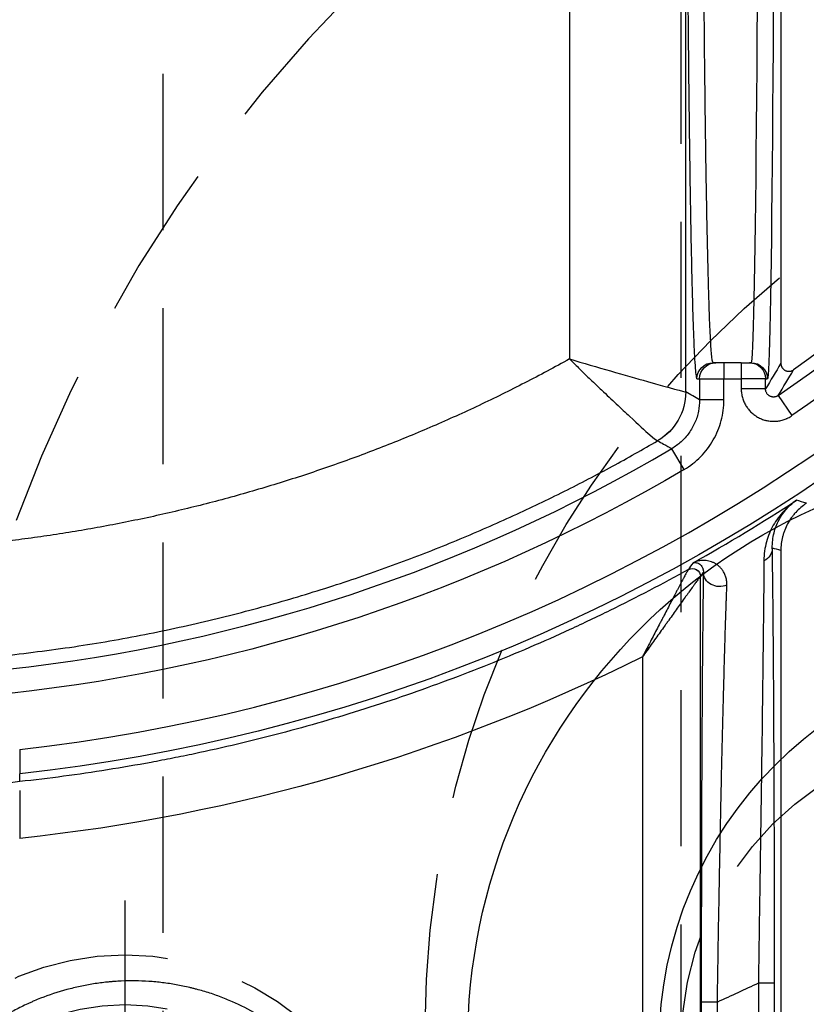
# Model space of a CAD drawing. Extents: x 2651 to 7771, y -1163 to 1075.
# Tile 340 of 490: x 5151 to 5164, y 288 to 304. Entities that reach past the tile are written whole.
import ezdxf

# ---------------------------------------------------------------- set-up
doc = ezdxf.new("R2010")
doc.units = 0
doc.header["$LTSCALE"] = 10
doc.linetypes.add('CENTER', pattern=[2, 1.25, -0.25, 0.25, -0.25])
doc.linetypes.add('HIDDEN', pattern=[0.375, 0.25, -0.125])
doc.layers.get('0').update_dxf_attribs({"linetype": 'CONTINUOUS'})
doc.layers.get('Defpoints').update_dxf_attribs({"linetype": 'CONTINUOUS'})
for name, color, linetype in [('1', 7, 'CONTINUOUS'), ('15', 7, 'CONTINUOUS'), ('97', 7, 'CONTINUOUS'), ('CEN', 1, 'CENTER'), ('COOL', 150, 'HIDDEN'), ('DIM', 3, 'CONTINUOUS'), ('HIDDEN', 6, 'HIDDEN'), ('LAYER_094', 7, 'CONTINUOUS'), ('PART', 7, 'CONTINUOUS')]:
    doc.layers.add(name, color=color, linetype=linetype)
doc.styles.get("Standard").update_dxf_attribs({"font": 'romans.shx'})
doc.dimstyles.new('MM& INCH5', dxfattribs={"dimtxt": 5, "dimasz": 2.5, "dimexe": 1, "dimexo": 0.5, "dimtad": 0, "dimrnd": 1.38778e-17, "dimzin": 9, "dimdsep": 46, "dimtxsty": 'Standard', "dimblk": 'CLOSED', "dimcen": 0, "dimclrd": 3, "dimclre": 3, "dimclrt": 3, "dimazin": 2, "dimtfac": 0.75, "dimtofl": 0, "dimtmove": 0, "dimatfit": 3, "dimfxl": 0, "dimtolj": 1, "dimarcsym": 0})

# ---------------------------------------------------------------- blocks, each defined once
blk = doc.blocks.new('DFSF')
at = {"layer": '1', "color": 7, "linetype": 'Continuous'}
for p, q in [((1247.177, 511.076), (1247.177, 526.911)), ((1247.177, 464.844), (1247.177, 508.076)), ((1247.652, 508.067), (1247.681, 508.067)), ((1247.811, 508.067), (1247.681, 508.067)), ((1247.811, 508.067), (1248.088, 508.067)), ((1248.088, 508.067), (1248.218, 508.067)), ((1248.218, 508.067), (1248.261, 508.067))]:
    blk.add_line(p, q, dxfattribs=at)
at = {"layer": '1', "color": 252, "linetype": 'Continuous'}
for p, q in [((1248.464, 526.496), (1248.464, 511.492)), ((1249.394, 512.778), (1249.394, 525.21)), ((1247.278, 519.986), (1247.278, 518.002)), ((1247.537, 518.002), (1247.537, 519.986)), ((1248.193, 519.684), (1248.193, 518.304)), ((1248.452, 518.304), (1248.452, 519.684)), ((1248.452, 518.304), (1248.193, 518.304)), ((1247.278, 518.002), (1247.537, 518.002)), ((1248.726, 509.778), (1248.923, 509.444)), ((1247.219, 508.594), (1246.998, 508.914)), ((1248.088, 508.663), (1248.088, 508.326)), ((1248.088, 508.663), (1248.477, 508.663)), ((1248.477, 508.326), (1248.477, 508.663)), ((1247.422, 508.488), (1247.422, 508.326)), ((1247.422, 508.488), (1247.811, 508.488)), ((1247.811, 508.326), (1247.811, 508.488)), ((1248.7, 508.535), (1248.7, 464.141)), ((1247.422, 508.326), (1247.393, 508.326)), ((1247.422, 508.326), (1247.811, 508.326)), ((1248.088, 508.326), (1247.811, 508.326)), ((1247.811, 508.067), (1247.811, 508.326)), ((1248.477, 508.326), (1248.088, 508.326)), ((1248.088, 508.067), (1248.088, 508.326)), ((1248.52, 508.326), (1248.477, 508.326)), ((1250.561, 464.655), (1250.561, 508.008))]:
    blk.add_line(p, q, dxfattribs=at)
at = {"layer": '1', "color": 252, "linetype": 'Continuous', "extrusion": (0, 0, -1)}
for radius, start, end in [(34.835, 64.6709, 65.8584), (28.303, 21.8464, 83.7691), (27.004, 59.4794, 83.8121), (27.205, 13.7396, 55.4175)]:
    blk.add_arc((-1262.44, 486.516), radius, start, end, dxfattribs=at)
at = {"layer": '1', "color": 252, "linetype": 'Continuous'}
for radius, start, end in [(27.914, 96.318, 158.1536), (26.615, 96.1879, 120.5206), (28.371, 119.2289, 123.1511), (26.817, 124.5825, 166.2604)]:
    blk.add_arc((1262.44, 486.516), radius, start, end, dxfattribs=at)
at = {"layer": '1', "color": 110, "linetype": 'Continuous', "extrusion": (0, 0, -1)}
blk.add_arc((-1262.44, 486.516), 27.004, 59.4794, 83.8121, dxfattribs=at)
at = {"layer": '1', "color": 7, "linetype": 'Continuous', "extrusion": (0, 0, -1)}
blk.add_arc((-1262.44, 486.516), 26.62, 13.3184, 54.4749, dxfattribs=at)
at = {"layer": '1', "color": 252, "linetype": 'Continuous', "extrusion": (0, 0, -1)}
for centre, major_axis, ratio, start_param, end_param in [((1262.458, 486.516), (29.332, 0), 1, 4.250797, 4.606841), ((1248.158, 511.423), (0.259, -0.004), 0.884561, 4.227492, 6.264475), ((1354.206, 485.58), (113.923, -1.337), 0.592064, 3.514878, 3.515984), ((1248.593, 511.492), (0.107, -0.073), 0.99988, 0.466989, 2.543887), ((1248.594, 511.493), (-0.076, 0.105), 0.998393, 3.265095, 5.341099), ((1247.572, 511.035), (-0.259, -0.004), 0.892244, 0.019327, 1.091117), ((1226.744, 486.51), (45.754, 0.004), 0.600049, 5.175368, 5.178699), ((1249.607, 508.535), (-0.452, -0.786), 0.999886, 1.049295, 2.092298), ((1249.607, 508.535), (0, 0.907), 0.99966, 4.712389, 5.75535), ((1348.798, 486.516), (107.787, 0), 0.600012, 3.481465, 3.488228), ((1247.393, 495.113), (0, 13.213), 0.008727, 4.712389, 6.283185), ((1247.652, 508.326), (0, 0.259), 0.999962, 3.141593, 4.712389), ((1247.681, 508.326), (0, 0.259), 0.999962, 3.141593, 4.712389), ((1248.218, 508.326), (0, -0.259), 0.999914, 4.712389, 6.283185), ((1248.261, 508.326), (0, -0.259), 0.999914, 4.712389, 6.283185)]:
    blk.add_ellipse(centre, major_axis=major_axis, ratio=ratio, start_param=start_param, end_param=end_param, dxfattribs=at)
at = {"layer": '1', "color": 7, "linetype": 'Continuous', "extrusion": (0, 0, -1)}
blk.add_ellipse((1247.652, 495.113), major_axis=(0, 12.954), ratio=0.008901, start_param=4.712389, end_param=6.283185, dxfattribs=at)
at = {"layer": '1', "color": 252, "linetype": 'Continuous'}
for points, knots in [([(1253.832, 523.437), (1253.805, 523.367), (1253.755, 523.228), (1253.712, 523.086), (1253.655, 522.873), (1253.625, 522.729), (1253.591, 522.511), (1253.573, 522.365), (1253.562, 522.217), (1253.558, 522.124), (1253.558, 522.105), (1253.557, 522.068), (1253.555, 522.012), (1253.555, 521.883), (1253.56, 521.772), (1253.575, 521.552), (1253.593, 521.406), (1253.632, 521.189), (1253.663, 521.044), (1253.701, 520.901), (1253.727, 520.812), (1253.733, 520.794), (1253.744, 520.759), (1253.761, 520.706), (1253.803, 520.583), (1253.87, 520.411), (1253.962, 520.21), (1254.064, 520.015), (1254.177, 519.825), (1254.26, 519.702), (1254.314, 519.627), (1254.325, 519.612), (1254.347, 519.582), (1254.358, 519.567), (1254.392, 519.522), (1254.461, 519.435), (1254.58, 519.294), (1254.732, 519.134), (1254.946, 518.932), (1255.119, 518.794), (1255.255, 518.697), (1255.27, 518.686), (1255.301, 518.665), (1255.316, 518.655), (1255.362, 518.624), (1255.456, 518.563), (1255.551, 518.506), (1255.744, 518.399), (1255.877, 518.335), (1256.08, 518.249), (1256.217, 518.196), (1256.358, 518.15), (1256.464, 518.119), (1256.5, 518.109), (1256.554, 518.095), (1256.572, 518.09), (1256.608, 518.081), (1256.699, 518.059), (1256.861, 518.025), (1257.08, 517.993), (1257.299, 517.972), (1257.52, 517.964), (1257.667, 517.966), (1257.778, 517.971), (1257.816, 517.973), (1257.871, 517.977), (1257.89, 517.979), (1257.927, 517.982), (1258.019, 517.991), (1258.185, 518.012), (1258.402, 518.052), (1258.544, 518.087), (1258.757, 518.145), (1258.897, 518.191), (1259.069, 518.259), (1259.103, 518.273), (1259.155, 518.295), (1259.172, 518.302), (1259.206, 518.318), (1259.291, 518.356), (1259.44, 518.43), (1259.632, 518.538), (1259.756, 518.618), (1259.878, 518.7), (1259.997, 518.786), (1260.112, 518.879), (1260.196, 518.951), (1260.238, 518.988), (1260.279, 519.026), (1260.306, 519.051), (1260.32, 519.064), (1260.387, 519.128), (1260.543, 519.286), (1260.685, 519.455), (1260.817, 519.632), (1260.902, 519.752), (1260.98, 519.877), (1261.036, 519.973), (1261.064, 520.021), (1261.09, 520.07), (1261.108, 520.103), (1261.117, 520.119), (1261.159, 520.202), (1261.191, 520.269), (1261.252, 520.404), (1261.308, 520.54), (1261.381, 520.748), (1261.443, 520.96), (1261.476, 521.104), (1261.506, 521.248), (1261.519, 521.321), (1261.532, 521.414), (1261.535, 521.432), (1261.539, 521.469), (1261.546, 521.524), (1261.56, 521.654), (1261.571, 521.839), (1261.572, 521.988), (1261.57, 522.063)], [0, 0, 0, 0, 0.015625, 0.03125, 0.03125, 0.0625, 0.0625, 0.078125, 0.09375, 0.09375, 0.097656, 0.097656, 0.101563, 0.109375, 0.125, 0.125, 0.15625, 0.15625, 0.171875, 0.1875, 0.1875, 0.191406, 0.191406, 0.195313, 0.203125, 0.21875, 0.234375, 0.25, 0.265625, 0.28125, 0.28125, 0.285156, 0.285156, 0.289063, 0.289063, 0.296875, 0.3125, 0.328125, 0.34375, 0.375, 0.375, 0.378906, 0.378906, 0.382813, 0.382813, 0.390625, 0.40625, 0.40625, 0.4375, 0.4375, 0.453125, 0.46875, 0.46875, 0.476563, 0.476563, 0.480469, 0.480469, 0.484375, 0.5, 0.515625, 0.53125, 0.546875, 0.5625, 0.5625, 0.570313, 0.570313, 0.574219, 0.574219, 0.578125, 0.59375, 0.609375, 0.625, 0.625, 0.65625, 0.65625, 0.664062, 0.664062, 0.667969, 0.667969, 0.671875, 0.6875, 0.703125, 0.71875, 0.71875, 0.734375, 0.75, 0.75, 0.757812, 0.761719, 0.761719, 0.765625, 0.765625, 0.78125, 0.8125, 0.8125, 0.828125, 0.84375, 0.84375, 0.851562, 0.855469, 0.855469, 0.859375, 0.859375, 0.875, 0.875, 0.890625, 0.90625, 0.921875, 0.9375, 0.9375, 0.953125, 0.953125, 0.957031, 0.957031, 0.960938, 0.96875, 0.984375, 1, 1, 1, 1]), ([(1248.417, 511.423), (1248.418, 511.464), (1248.419, 511.527), (1248.42, 511.595), (1248.42, 511.629), (1248.42, 511.64), (1248.421, 511.663), (1248.422, 511.768), (1248.424, 511.879), (1248.426, 512.087), (1248.428, 512.305), (1248.432, 512.659), (1248.434, 512.914), (1248.435, 513.079), (1248.435, 513.129), (1248.436, 513.18), (1248.436, 513.214), (1248.436, 513.231), (1248.437, 513.316), (1248.437, 513.385), (1248.439, 513.593), (1248.439, 513.736), (1248.441, 514.025), (1248.443, 514.321), (1248.445, 514.78), (1248.446, 515.097), (1248.447, 515.339), (1248.447, 515.441), (1248.447, 515.543), (1248.448, 515.585), (1248.448, 515.605), (1248.448, 515.667), (1248.448, 515.874), (1248.449, 516.249), (1248.45, 516.754), (1248.451, 517.265), (1248.451, 517.781), (1248.452, 518.129), (1248.452, 518.304)], [0, 0, 0, 0, 0.03125, 0.046875, 0.046875, 0.054688, 0.054688, 0.0625, 0.125, 0.125, 0.1875, 0.25, 0.3125, 0.3125, 0.328125, 0.335938, 0.335938, 0.34375, 0.34375, 0.375, 0.375, 0.4375, 0.4375, 0.5, 0.5625, 0.625, 0.625, 0.65625, 0.664062, 0.664062, 0.671875, 0.671875, 0.6875, 0.75, 0.8125, 0.875, 0.9375, 1, 1, 1, 1]), ([(1247.278, 518.002), (1247.278, 517.825), (1247.278, 517.471), (1247.278, 517.118), (1247.278, 516.92), (1247.278, 516.898), (1247.278, 516.854), (1247.278, 516.788), (1247.279, 516.635), (1247.279, 516.505), (1247.279, 516.246), (1247.28, 515.903), (1247.281, 515.399), (1247.282, 515.069), (1247.283, 514.742), (1247.284, 514.58), (1247.285, 514.4), (1247.285, 514.381), (1247.285, 514.341), (1247.285, 514.281), (1247.286, 514.143), (1247.287, 514.027), (1247.288, 513.796), (1247.289, 513.496), (1247.291, 513.209), (1247.293, 512.928), (1247.294, 512.792), (1247.295, 512.592), (1247.296, 512.526), (1247.297, 512.429), (1247.297, 512.397), (1247.297, 512.333), (1247.299, 512.176), (1247.301, 511.908), (1247.304, 511.691), (1247.306, 511.484), (1247.308, 511.386), (1247.31, 511.202), (1247.311, 511.116), (1247.313, 511.035)], [0, 0, 0, 0, 0.0625, 0.125, 0.125, 0.132812, 0.132812, 0.140625, 0.15625, 0.1875, 0.1875, 0.25, 0.3125, 0.375, 0.375, 0.4375, 0.4375, 0.445312, 0.445312, 0.453125, 0.46875, 0.5, 0.5, 0.5625, 0.625, 0.625, 0.6875, 0.6875, 0.71875, 0.71875, 0.734375, 0.734375, 0.75, 0.8125, 0.875, 0.875, 0.9375, 0.9375, 1, 1, 1, 1]), ([(1259.595, 512.758), (1259.203, 512.71), (1258.432, 512.616), (1257.302, 512.414), (1256.215, 512.174), (1255.174, 511.898), (1254.178, 511.59), (1253.227, 511.256), (1252.323, 510.9), (1251.465, 510.525), (1250.652, 510.135), (1249.882, 509.736), (1249.391, 509.456), (1249.15, 509.318)], [0, 0, 0, 0, 0.106788, 0.2104, 0.310836, 0.408096, 0.50218, 0.593089, 0.680822, 0.765379, 0.846761, 0.924968, 1, 1, 1, 1]), ([(1248.726, 509.778), (1248.628, 509.721), (1248.54, 509.652), (1248.383, 509.493), (1248.314, 509.402), (1248.204, 509.208), (1248.16, 509.102), (1248.103, 508.886), (1248.088, 508.776), (1248.088, 508.663)], [0, 0, 0, 0, 0.25, 0.25, 0.5, 0.5, 0.75, 0.75, 1, 1, 1, 1]), ([(1248.477, 508.663), (1248.481, 508.724), (1248.488, 508.849), (1248.548, 509.03), (1248.643, 509.196), (1248.768, 509.34), (1248.872, 509.409), (1248.923, 509.444)], [0, 0, 0, 0, 0.195655, 0.397798, 0.602201, 0.804345, 1, 1, 1, 1]), ([(1249.15, 509.318), (1249.118, 509.336), (1249.086, 509.354), (1249.01, 509.396), (1248.967, 509.42), (1248.923, 509.444)], [0, 0, 0, 0, 0.425277, 0.425277, 1, 1, 1, 1]), ([(1250.561, 508.008), (1250.505, 508.062), (1250.392, 508.173), (1250.221, 508.341), (1250.022, 508.529), (1249.806, 508.733), (1249.52, 509), (1249.237, 509.262), (1249.179, 509.3), (1249.15, 509.318)], [0, 0, 0, 0, 0.080281, 0.163991, 0.250677, 0.375232, 0.501456, 0.754816, 1, 1, 1, 1]), ([(1247.811, 508.488), (1247.811, 508.511), (1247.807, 508.558), (1247.798, 508.604), (1247.788, 508.638), (1247.785, 508.649), (1247.777, 508.671), (1247.773, 508.682), (1247.759, 508.715), (1247.748, 508.736), (1247.73, 508.766), (1247.72, 508.78), (1247.71, 508.795), (1247.703, 508.804), (1247.699, 508.809), (1247.681, 508.832), (1247.649, 508.866), (1247.613, 508.896), (1247.589, 508.913), (1247.584, 508.916), (1247.574, 508.923), (1247.569, 508.926), (1247.554, 508.935), (1247.544, 508.941), (1247.513, 508.957), (1247.491, 508.967), (1247.458, 508.979), (1247.442, 508.984), (1247.425, 508.989), (1247.413, 508.992), (1247.407, 508.993), (1247.379, 508.999), (1247.332, 509.006), (1247.285, 509.006), (1247.256, 509.005), (1247.25, 509.004), (1247.238, 509.003), (1247.221, 509.001), (1247.203, 508.998), (1247.169, 508.991), (1247.146, 508.985), (1247.113, 508.974), (1247.097, 508.968), (1247.081, 508.961), (1247.07, 508.956), (1247.065, 508.953), (1247.038, 508.94), (1247.018, 508.928), (1246.998, 508.914)], [0, 0, 0, 0, 0.0625, 0.125, 0.125, 0.15625, 0.15625, 0.1875, 0.1875, 0.25, 0.25, 0.28125, 0.296875, 0.296875, 0.3125, 0.3125, 0.375, 0.4375, 0.4375, 0.453125, 0.453125, 0.46875, 0.46875, 0.5, 0.5, 0.5625, 0.5625, 0.59375, 0.609375, 0.609375, 0.625, 0.625, 0.6875, 0.75, 0.75, 0.765625, 0.765625, 0.78125, 0.8125, 0.8125, 0.875, 0.875, 0.90625, 0.921875, 0.921875, 0.9375, 0.9375, 1, 1, 1, 1]), ([(1250.561, 508.008), (1250.117, 508.138), (1249.668, 508.268), (1248.96, 508.468), (1248.714, 508.535), (1248.7, 508.535)], [0, 0, 0, 0, 0.5, 0.5, 1, 1, 1, 1]), ([(1248.261, 508.067), (1248.265, 508.062), (1248.272, 508.052), (1248.283, 507.973), (1248.293, 507.853), (1248.303, 507.693), (1248.312, 507.498), (1248.321, 507.273), (1248.329, 507.023), (1248.337, 506.752), (1248.344, 506.464), (1248.351, 506.164), (1248.358, 505.854), (1248.364, 505.539), (1248.369, 505.221), (1248.375, 504.903), (1248.379, 504.589), (1248.387, 504.033), (1248.397, 503.181), (1248.408, 501.97), (1248.418, 500.68), (1248.425, 499.332), (1248.43, 497.943), (1248.433, 496.532), (1248.434, 495.585), (1248.434, 495.113)], [0, 0, 0, 0, 0.0407, 0.080141, 0.118322, 0.155244, 0.190907, 0.225311, 0.258455, 0.29034, 0.320965, 0.350331, 0.378438, 0.405284, 0.430872, 0.4552, 0.478268, 0.500077, 0.57338, 0.646055, 0.718101, 0.789518, 0.860307, 0.930468, 1, 1, 1, 1])]:
    blk.add_open_spline(points, degree=3, knots=knots, dxfattribs=at)
at = {"layer": '1', "color": 7, "linetype": 'Continuous'}
for points, knots in [([(1248.193, 518.304), (1248.19, 518.135), (1248.185, 517.798), (1248.177, 517.299), (1248.168, 516.804), (1248.159, 516.315), (1248.153, 515.993), (1248.149, 515.792), (1248.148, 515.752), (1248.147, 515.692), (1248.147, 515.672), (1248.146, 515.632), (1248.144, 515.533), (1248.142, 515.434), (1248.137, 515.2), (1248.131, 514.893), (1248.121, 514.447), (1248.114, 514.161), (1248.107, 513.879), (1248.104, 513.741), (1248.098, 513.538), (1248.097, 513.471), (1248.094, 513.372), (1248.093, 513.339), (1248.091, 513.274), (1248.087, 513.112), (1248.079, 512.833), (1248.073, 512.603), (1248.066, 512.382), (1248.063, 512.276), (1248.056, 512.073), (1248.053, 511.977), (1248.05, 511.874), (1248.049, 511.862), (1248.048, 511.84), (1248.048, 511.829), (1248.047, 511.795), (1248.044, 511.73), (1248.042, 511.668), (1248.041, 511.628)], [0, 0, 0, 0, 0.0625, 0.125, 0.1875, 0.25, 0.3125, 0.3125, 0.328125, 0.328125, 0.335938, 0.335938, 0.34375, 0.375, 0.375, 0.4375, 0.5, 0.5625, 0.5625, 0.625, 0.625, 0.65625, 0.65625, 0.671875, 0.671875, 0.6875, 0.75, 0.8125, 0.8125, 0.875, 0.875, 0.9375, 0.9375, 0.945312, 0.945312, 0.953125, 0.953125, 0.96875, 1, 1, 1, 1]), ([(1247.449, 511.238), (1247.449, 511.317), (1247.45, 511.401), (1247.451, 511.581), (1247.451, 511.677), (1247.453, 511.878), (1247.455, 512.09), (1247.458, 512.323), (1247.459, 512.474), (1247.46, 512.52), (1247.46, 512.567), (1247.461, 512.598), (1247.461, 512.614), (1247.462, 512.693), (1247.463, 512.757), (1247.465, 512.951), (1247.467, 513.084), (1247.47, 513.357), (1247.474, 513.636), (1247.477, 513.927), (1247.48, 514.151), (1247.482, 514.264), (1247.484, 514.398), (1247.485, 514.455), (1247.485, 514.494), (1247.485, 514.513), (1247.488, 514.688), (1247.49, 514.845), (1247.495, 515.161), (1247.499, 515.481), (1247.506, 515.969), (1247.511, 516.301), (1247.515, 516.552), (1247.517, 516.678), (1247.519, 516.805), (1247.52, 516.89), (1247.521, 516.933), (1247.524, 517.145), (1247.526, 517.316), (1247.53, 517.53), (1247.53, 517.573), (1247.531, 517.659), (1247.533, 517.788), (1247.535, 517.916), (1247.537, 518.002)], [0, 0, 0, 0, 0.0625, 0.0625, 0.125, 0.125, 0.1875, 0.25, 0.25, 0.265625, 0.273437, 0.273437, 0.28125, 0.28125, 0.3125, 0.3125, 0.375, 0.375, 0.4375, 0.5, 0.5, 0.53125, 0.546875, 0.554688, 0.554688, 0.5625, 0.5625, 0.625, 0.625, 0.6875, 0.75, 0.8125, 0.8125, 0.84375, 0.859375, 0.859375, 0.875, 0.875, 0.9375, 0.9375, 0.953125, 0.953125, 0.96875, 1, 1, 1, 1]), ([(1259.368, 514.916), (1259.368, 514.921), (1259.368, 514.926), (1259.368, 514.939), (1259.368, 514.952), (1259.368, 514.966), (1259.368, 514.975), (1259.368, 514.98), (1259.368, 515.004), (1259.368, 515.044), (1259.368, 515.109), (1259.368, 515.157), (1259.368, 515.188), (1259.368, 515.194), (1259.368, 515.207), (1259.368, 515.213), (1259.368, 515.232), (1259.368, 515.271), (1259.368, 515.338), (1259.368, 515.393), (1259.368, 515.436), (1259.368, 515.45), (1259.368, 515.479), (1259.368, 515.493), (1259.368, 515.537), (1259.368, 515.596), (1259.368, 515.655), (1259.368, 515.685)], [0, 0, 0, 0, 0.029196, 0.029196, 0.077736, 0.102006, 0.102006, 0.126277, 0.126277, 0.223357, 0.320437, 0.417518, 0.417518, 0.441788, 0.441788, 0.466058, 0.466058, 0.514598, 0.611678, 0.708759, 0.708759, 0.757299, 0.757299, 0.805839, 0.805839, 0.90292, 1, 1, 1, 1]), ([(1248.657, 511.379), (1249.071, 511.609), (1249.49, 511.827), (1250.021, 512.088), (1250.127, 512.139), (1250.287, 512.215), (1250.341, 512.24), (1250.448, 512.291), (1250.716, 512.415), (1250.985, 512.535), (1251.635, 512.814), (1252.508, 513.164), (1253.838, 513.623), (1255.191, 514.015), (1256.107, 514.232), (1256.684, 514.354), (1256.857, 514.389), (1257.031, 514.423), (1257.147, 514.445), (1257.205, 514.456), (1257.496, 514.51), (1257.729, 514.55), (1258.429, 514.662), (1258.898, 514.724), (1259.368, 514.775)], [0, 0, 0, 0, 0.125, 0.125, 0.15625, 0.15625, 0.171875, 0.171875, 0.1875, 0.25, 0.25, 0.375, 0.5, 0.625, 0.75, 0.75, 0.78125, 0.796875, 0.796875, 0.8125, 0.8125, 0.875, 0.875, 1, 1, 1, 1]), ([(1259.368, 514.26), (1259.368, 514.304), (1259.368, 514.349), (1259.368, 514.39), (1259.368, 514.432), (1259.368, 514.471), (1259.368, 514.506), (1259.368, 514.54), (1259.368, 514.57), (1259.368, 514.593), (1259.368, 514.616), (1259.368, 514.633), (1259.368, 514.637), (1259.368, 514.642), (1259.368, 514.647), (1259.368, 514.651)], [0, 0, 0, 0, 0.217528, 0.217528, 0.217528, 0.435094, 0.435094, 0.435094, 0.652047, 0.652047, 0.652047, 0.867739, 0.867739, 0.867739, 1, 1, 1, 1]), ([(1248.465, 511.493), (1248.469, 511.496), (1248.472, 511.5), (1248.475, 511.503), (1248.48, 511.51), (1248.483, 511.513), (1248.486, 511.518), (1248.489, 511.521), (1248.496, 511.53), (1248.507, 511.545), (1248.526, 511.57), (1248.54, 511.589), (1248.549, 511.601), (1248.552, 511.605), (1248.555, 511.61), (1248.561, 511.618), (1248.575, 511.637), (1248.587, 511.654), (1248.613, 511.69), (1248.631, 511.715), (1248.66, 511.755), (1248.67, 511.768), (1248.684, 511.789), (1248.689, 511.796), (1248.699, 511.81), (1248.725, 511.845), (1248.751, 511.881), (1248.793, 511.94), (1248.814, 511.97), (1248.858, 512.031), (1248.88, 512.062), (1248.924, 512.124), (1248.947, 512.156), (1248.981, 512.204), (1248.993, 512.22), (1249.016, 512.252), (1249.051, 512.301), (1249.109, 512.382), (1249.18, 512.48), (1249.227, 512.546), (1249.275, 512.612), (1249.298, 512.645), (1249.346, 512.712), (1249.37, 512.745), (1249.394, 512.778)], [0, 0, 0, 0, 0.03125, 0.0625, 0.0625, 0.078125, 0.078125, 0.09375, 0.09375, 0.125, 0.15625, 0.1875, 0.1875, 0.195312, 0.195312, 0.203125, 0.21875, 0.25, 0.25, 0.3125, 0.3125, 0.34375, 0.34375, 0.359375, 0.359375, 0.375, 0.4375, 0.4375, 0.5, 0.5, 0.5625, 0.5625, 0.625, 0.625, 0.65625, 0.65625, 0.6875, 0.75, 0.8125, 0.875, 0.875, 0.9375, 0.9375, 1, 1, 1, 1]), ([(1248.657, 511.379), (1248.66, 511.383), (1248.663, 511.387), (1248.665, 511.391), (1248.67, 511.398), (1248.672, 511.402), (1248.675, 511.407), (1248.677, 511.411), (1248.683, 511.42), (1248.691, 511.436), (1248.706, 511.463), (1248.718, 511.484), (1248.725, 511.497), (1248.727, 511.501), (1248.73, 511.506), (1248.734, 511.515), (1248.745, 511.536), (1248.755, 511.555), (1248.776, 511.593), (1248.79, 511.621), (1248.813, 511.664), (1248.821, 511.679), (1248.832, 511.701), (1248.836, 511.709), (1248.844, 511.724), (1248.864, 511.762), (1248.885, 511.801), (1248.918, 511.865), (1248.935, 511.898), (1248.969, 511.964), (1248.987, 511.998), (1249.022, 512.066), (1249.04, 512.1), (1249.067, 512.152), (1249.077, 512.17), (1249.095, 512.205), (1249.122, 512.258), (1249.168, 512.346), (1249.224, 512.453), (1249.281, 512.561), (1249.318, 512.633), (1249.347, 512.688), (1249.356, 512.706), (1249.375, 512.742), (1249.385, 512.76), (1249.394, 512.778)], [0, 0, 0, 0, 0.03125, 0.0625, 0.0625, 0.078125, 0.078125, 0.09375, 0.09375, 0.125, 0.15625, 0.1875, 0.1875, 0.195313, 0.195313, 0.203125, 0.21875, 0.25, 0.25, 0.3125, 0.3125, 0.34375, 0.34375, 0.359375, 0.359375, 0.375, 0.4375, 0.4375, 0.5, 0.5, 0.5625, 0.5625, 0.625, 0.625, 0.65625, 0.65625, 0.6875, 0.75, 0.8125, 0.875, 0.9375, 0.9375, 0.96875, 0.96875, 1, 1, 1, 1]), ([(1248.041, 511.628), (1248.04, 511.614), (1248.04, 511.601), (1248.042, 511.576), (1248.043, 511.564), (1248.049, 511.529), (1248.054, 511.507), (1248.068, 511.467), (1248.076, 511.448), (1248.09, 511.423), (1248.095, 511.414), (1248.105, 511.399), (1248.11, 511.391), (1248.127, 511.369), (1248.138, 511.356), (1248.162, 511.332), (1248.174, 511.321), (1248.2, 511.301), (1248.226, 511.283), (1248.253, 511.27), (1248.294, 511.252), (1248.322, 511.244), (1248.378, 511.234), (1248.405, 511.232), (1248.446, 511.234), (1248.46, 511.235), (1248.486, 511.24), (1248.499, 511.242), (1248.525, 511.249), (1248.544, 511.256), (1248.565, 511.265), (1248.576, 511.27), (1248.58, 511.272), (1248.586, 511.275)], [0, 0, 0, 0, 0.03125, 0.03125, 0.0625, 0.0625, 0.125, 0.125, 0.1875, 0.1875, 0.21875, 0.21875, 0.25, 0.25, 0.3125, 0.3125, 0.375, 0.375, 0.4375, 0.5, 0.5, 0.625, 0.625, 0.75, 0.75, 0.8125, 0.8125, 0.875, 0.875, 0.9375, 0.96875, 0.984375, 1, 1, 1, 1]), ([(1248.587, 511.275), (1248.583, 511.273), (1248.578, 511.272), (1248.572, 511.27), (1248.567, 511.269), (1248.56, 511.268), (1248.556, 511.267), (1248.548, 511.267), (1248.544, 511.267), (1248.531, 511.268), (1248.523, 511.27), (1248.506, 511.276), (1248.497, 511.279), (1248.48, 511.29), (1248.472, 511.296), (1248.455, 511.312), (1248.448, 511.321), (1248.437, 511.337), (1248.434, 511.343), (1248.428, 511.356), (1248.426, 511.363), (1248.421, 511.378), (1248.42, 511.386), (1248.418, 511.399), (1248.417, 511.408), (1248.417, 511.418), (1248.417, 511.423)], [0, 0, 0, 0, 0.0625, 0.0625, 0.125, 0.125, 0.1875, 0.1875, 0.25, 0.25, 0.375, 0.375, 0.5, 0.5, 0.625, 0.625, 0.75, 0.75, 0.8125, 0.8125, 0.875, 0.875, 0.9375, 0.9375, 0.96875, 1, 1, 1, 1]), ([(1246.925, 510.269), (1246.958, 510.292), (1246.99, 510.316), (1247.016, 510.337), (1247.068, 510.382), (1247.101, 510.413), (1247.14, 510.456), (1247.148, 510.464), (1247.163, 510.481), (1247.186, 510.508), (1247.207, 510.535), (1247.248, 510.591), (1247.274, 510.63), (1247.32, 510.712), (1247.341, 510.754), (1247.378, 510.843), (1247.394, 510.888), (1247.42, 510.983), (1247.43, 511.032), (1247.445, 511.133), (1247.449, 511.185), (1247.449, 511.238)], [0, 0, 0, 0, 0.0625, 0.125, 0.125, 0.25, 0.25, 0.28125, 0.28125, 0.3125, 0.375, 0.375, 0.5, 0.5, 0.625, 0.625, 0.75, 0.75, 0.875, 0.875, 1, 1, 1, 1]), ([(1246.768, 510.319), (1246.8, 510.34), (1246.86, 510.385), (1246.913, 510.436), (1246.951, 510.477), (1246.963, 510.492), (1246.981, 510.514), (1246.987, 510.521), (1246.998, 510.536), (1247.026, 510.574), (1247.07, 510.645), (1247.101, 510.713), (1247.118, 510.756), (1247.121, 510.765), (1247.128, 510.783), (1247.131, 510.792), (1247.139, 510.818), (1247.144, 510.836), (1247.158, 510.891), (1247.172, 510.964), (1247.177, 511.039), (1247.177, 511.076)], [0, 0, 0, 0, 0.125, 0.25, 0.25, 0.3125, 0.3125, 0.34375, 0.34375, 0.375, 0.5, 0.625, 0.625, 0.65625, 0.65625, 0.6875, 0.6875, 0.75, 0.75, 0.875, 1, 1, 1, 1]), ([(1247.313, 511.035), (1247.314, 510.992), (1247.312, 510.951), (1247.303, 510.87), (1247.295, 510.831), (1247.277, 510.756), (1247.265, 510.719), (1247.238, 510.649), (1247.207, 510.582), (1247.169, 510.52), (1247.138, 510.476), (1247.122, 510.455), (1247.106, 510.434), (1247.094, 510.421), (1247.088, 510.414), (1247.059, 510.381), (1247.034, 510.356), (1246.994, 510.322), (1246.974, 510.305), (1246.95, 510.287), (1246.939, 510.279), (1246.935, 510.276), (1246.931, 510.274), (1246.927, 510.271), (1246.924, 510.268)], [0, 0, 0, 0, 0.125, 0.125, 0.25, 0.25, 0.375, 0.375, 0.5, 0.625, 0.625, 0.6875, 0.71875, 0.71875, 0.75, 0.75, 0.875, 0.875, 0.9375, 0.96875, 0.984375, 0.992188, 0.992188, 1, 1, 1, 1]), ([(1247.219, 508.594), (1247.224, 508.598), (1247.229, 508.601), (1247.236, 508.604), (1247.24, 508.606), (1247.245, 508.608), (1247.253, 508.611), (1247.261, 508.614), (1247.269, 508.615), (1247.274, 508.616), (1247.279, 508.617), (1247.283, 508.617), (1247.291, 508.617), (1247.302, 508.617), (1247.314, 508.616), (1247.322, 508.614), (1247.326, 508.613), (1247.331, 508.611), (1247.339, 508.609), (1247.347, 508.605), (1247.355, 508.601), (1247.359, 508.599), (1247.363, 508.597), (1247.366, 508.594), (1247.373, 508.59), (1247.382, 508.582), (1247.39, 508.574), (1247.397, 508.565), (1247.4, 508.56), (1247.406, 508.55), (1247.409, 508.544), (1247.414, 508.534), (1247.416, 508.528), (1247.419, 508.517), (1247.421, 508.505), (1247.422, 508.494), (1247.422, 508.488)], [0, 0, 0, 0, 0.0625, 0.0625, 0.09375, 0.09375, 0.125, 0.1875, 0.1875, 0.21875, 0.21875, 0.25, 0.25, 0.3125, 0.375, 0.375, 0.40625, 0.40625, 0.4375, 0.5, 0.5, 0.53125, 0.53125, 0.5625, 0.5625, 0.625, 0.6875, 0.6875, 0.75, 0.75, 0.8125, 0.8125, 0.875, 0.875, 0.9375, 1, 1, 1, 1]), ([(1247.177, 508.076), (1247.177, 508.082), (1247.176, 508.094), (1247.173, 508.105), (1247.171, 508.113), (1247.17, 508.117), (1247.168, 508.122), (1247.165, 508.13), (1247.161, 508.138), (1247.157, 508.145), (1247.154, 508.149), (1247.151, 508.153), (1247.148, 508.156), (1247.144, 508.162), (1247.136, 508.171), (1247.126, 508.178), (1247.12, 508.183), (1247.116, 508.186), (1247.112, 508.188), (1247.104, 508.193), (1247.096, 508.196), (1247.088, 508.199), (1247.084, 508.2), (1247.079, 508.201), (1247.075, 508.202), (1247.067, 508.204), (1247.056, 508.205), (1247.044, 508.205), (1247.036, 508.205), (1247.031, 508.204), (1247.026, 508.204), (1247.017, 508.202), (1247.009, 508.2), (1247.001, 508.197), (1246.997, 508.195), (1246.993, 508.193), (1246.988, 508.191), (1246.982, 508.188), (1246.977, 508.185), (1246.972, 508.181)], [0, 0, 0, 0, 0.0625, 0.125, 0.125, 0.15625, 0.15625, 0.1875, 0.25, 0.25, 0.28125, 0.28125, 0.3125, 0.3125, 0.375, 0.4375, 0.4375, 0.46875, 0.46875, 0.5, 0.5625, 0.5625, 0.59375, 0.59375, 0.625, 0.625, 0.6875, 0.75, 0.75, 0.78125, 0.78125, 0.8125, 0.875, 0.875, 0.90625, 0.90625, 0.9375, 0.9375, 1, 1, 1, 1])]:
    blk.add_open_spline(points, degree=3, knots=knots, dxfattribs=at)
for points in [[(1259.368, 514.775), (1259.956, 514.839), (1260.546, 514.89), (1261.137, 514.928)], [(1259.368, 514.775), (1259.368, 514.734), (1259.368, 514.693), (1259.368, 514.651)], [(1248.656, 511.379), (1248.656, 511.379), (1248.657, 511.379), (1248.657, 511.379)], [(1249.15, 509.318), (1249.15, 509.318), (1249.15, 509.318), (1249.15, 509.318)], [(1248.7, 508.535), (1248.7, 508.535), (1248.7, 508.535), (1248.7, 508.535)]]:
    blk.add_open_spline(points, degree=3, dxfattribs=at)
at = {"layer": '1', "color": 252, "linetype": 'Continuous'}
for points in [[(1248.586, 511.275), (1248.61, 511.31), (1248.633, 511.344), (1248.656, 511.379)], [(1246.768, 510.319), (1246.821, 510.303), (1246.873, 510.286), (1246.925, 510.269)], [(1248.477, 508.663), (1248.551, 508.62), (1248.626, 508.578), (1248.7, 508.535)], [(1247.219, 508.594), (1247.137, 508.458), (1247.054, 508.32), (1246.972, 508.181)]]:
    blk.add_open_spline(points, degree=3, dxfattribs=at)
for points, weights in [([(1250.561, 508.008), (1253.435, 509.604), (1256.569, 510.599), (1259.838, 510.955)], [1, 0.986804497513, 0.986804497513, 1]), ([(1248.693, 495.113), (1248.693, 502.853), (1248.622, 508.326), (1248.52, 508.326)], [1, 0.804737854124, 0.804737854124, 1])]:
    blk.add_rational_spline(points, weights, degree=3, dxfattribs=at)
blk = doc.blocks.new('DFS')
at = {"layer": 'CEN'}
for p, q in [((1206.289, 508.881), (1206.289, 498.405)), ((1201.051, 503.643), (1211.527, 503.643))]:
    blk.add_line(p, q, dxfattribs=at)
at = {"layer": 'HIDDEN'}
for radius in [4.365, 3.57]:
    blk.add_circle((1206.289, 503.643), radius, dxfattribs=at)
at = {"layer": 'PART', "color": 110}
blk.add_circle((1206.289, 503.643), 1.985, dxfattribs=at)
blk = doc.blocks.new('*D82')
at = {"layer": 'Defpoints', "color": 0}
for p in [(5205.684, 387.642), (5075.684, -70.038), (5075.684, -149.784)]:
    blk.add_point(p, dxfattribs=at)
at = {"layer": 'DIM', "color": 3, "lineweight": -2}
blk.add_line((5075.684, -70.538), (5075.684, -149.784), dxfattribs=at)
at = {"layer": 'DIM', "color": 3, "insert": (5075.684, -172.79), "char_height": 5, "attachment_point": 5, "rotation": 90}
blk.add_mtext('\\A1;130 [5.118]', dxfattribs=at)
blk = doc.blocks.new('_Closed')
at = {"color": 0, "linetype": 'ByBlock', "lineweight": -2}
for p, q in [((-1, 0.1667), (0, 0)), ((-1, 0.1667), (-1, -0.1667)), ((0, 0), (-1, -0.1667)), ((0, 0), (-1, 0))]:
    blk.add_line(p, q, dxfattribs=at)
blk = doc.blocks.new('*D83')
at = {"layer": 'Defpoints', "color": 0}
for p in [(5205.684, 387.642), (5008.684, -108.878), (5008.684, -149.784)]:
    blk.add_point(p, dxfattribs=at)
at = {"layer": 'DIM', "color": 3, "lineweight": -2}
blk.add_line((5008.684, -109.378), (5008.684, -149.784), dxfattribs=at)
at = {"layer": 'DIM', "color": 3, "insert": (5008.684, -172.79), "char_height": 5, "attachment_point": 5, "rotation": 90}
blk.add_mtext('\\A1;197 [7.756]', dxfattribs=at)
blk = doc.blocks.new('*D96')
at = {"layer": 'Defpoints', "color": 0}
for p in [(5205.684, 387.642), (4911.365, 255.642), (4930.684, 255.642)]:
    blk.add_point(p, dxfattribs=at)
at = {"layer": 'DIM', "color": 3, "lineweight": -2}
blk.add_line((4930.184, 255.642), (4911.365, 255.642), dxfattribs=at)
at = {"layer": 'DIM', "color": 3, "insert": (4888.359, 255.642), "char_height": 5, "attachment_point": 5}
blk.add_mtext('\\A1;132 [5.197]', dxfattribs=at)
blk = doc.blocks.new('*D97')
at = {"layer": 'Defpoints', "color": 0}
for p in [(5205.684, 387.642), (4911.365, 212.642), (4930.684, 212.642)]:
    blk.add_point(p, dxfattribs=at)
at = {"layer": 'DIM', "color": 3, "lineweight": -2}
blk.add_line((4930.184, 212.642), (4911.365, 212.642), dxfattribs=at)
at = {"layer": 'DIM', "color": 3, "insert": (4890.74, 212.642), "char_height": 5, "attachment_point": 5}
blk.add_mtext('\\A1;175 [6.89]', dxfattribs=at)
blk = doc.blocks.new('*D98')
at = {"layer": 'Defpoints', "color": 0}
for p in [(5205.684, 387.642), (4911.365, 182.642), (4930.684, 182.642)]:
    blk.add_point(p, dxfattribs=at)
at = {"layer": 'DIM', "color": 3, "lineweight": -2}
blk.add_line((4930.184, 182.642), (4911.365, 182.642), dxfattribs=at)
at = {"layer": 'DIM', "color": 3, "insert": (4888.002, 182.642), "char_height": 5, "attachment_point": 5}
blk.add_mtext('\\A1;205 [8.071]', dxfattribs=at)
blk = doc.blocks.new('*D99')
at = {"layer": 'Defpoints', "color": 0}
for p in [(5205.684, 387.642), (4911.365, 162.642), (4930.684, 162.642)]:
    blk.add_point(p, dxfattribs=at)
at = {"layer": 'DIM', "color": 3, "lineweight": -2}
blk.add_line((4930.184, 162.642), (4911.365, 162.642), dxfattribs=at)
at = {"layer": 'DIM', "color": 3, "insert": (4888.002, 162.642), "char_height": 5, "attachment_point": 5}
blk.add_mtext('\\A1;225 [8.858]', dxfattribs=at)
blk = doc.blocks.new('*D100')
at = {"layer": 'Defpoints', "color": 0}
for p in [(5205.684, 387.642), (4911.365, 119.642), (4930.684, 119.642)]:
    blk.add_point(p, dxfattribs=at)
at = {"layer": 'DIM', "color": 3, "lineweight": -2}
blk.add_line((4930.184, 119.642), (4911.365, 119.642), dxfattribs=at)
at = {"layer": 'DIM', "color": 3, "insert": (4885.621, 119.642), "char_height": 5, "attachment_point": 5}
blk.add_mtext('\\A1;268 [10.551]', dxfattribs=at)
blk = doc.blocks.new('*D101')
at = {"layer": 'Defpoints', "color": 0}
for p in [(5205.684, 387.642), (4911.365, 55.642), (4930.684, 55.642)]:
    blk.add_point(p, dxfattribs=at)
at = {"layer": 'DIM', "color": 3, "lineweight": -2}
blk.add_line((4930.184, 55.642), (4911.365, 55.642), dxfattribs=at)
at = {"layer": 'DIM', "color": 3, "insert": (4885.621, 55.642), "char_height": 5, "attachment_point": 5}
blk.add_mtext('\\A1;332 [13.071]', dxfattribs=at)
blk = doc.blocks.new('*D102')
at = {"layer": 'Defpoints', "color": 0}
for p in [(5205.684, 387.642), (4911.365, 12.642), (4930.684, 12.642)]:
    blk.add_point(p, dxfattribs=at)
at = {"layer": 'DIM', "color": 3, "lineweight": -2}
blk.add_line((4930.184, 12.642), (4911.365, 12.642), dxfattribs=at)
at = {"layer": 'DIM', "color": 3, "insert": (4885.621, 12.642), "char_height": 5, "attachment_point": 5}
blk.add_mtext('\\A1;375 [14.764]', dxfattribs=at)
blk = doc.blocks.new('*D103')
at = {"layer": 'Defpoints', "color": 0}
for p in [(5205.684, 387.642), (4911.365, -22.358), (4996.156, -22.358)]:
    blk.add_point(p, dxfattribs=at)
at = {"layer": 'DIM', "color": 3, "lineweight": -2}
blk.add_line((4995.656, -22.358), (4911.365, -22.358), dxfattribs=at)
at = {"layer": 'DIM', "color": 3, "insert": (4885.621, -22.358), "char_height": 5, "attachment_point": 5}
blk.add_mtext('\\A1;410 [16.142]', dxfattribs=at)
blk = doc.blocks.new('*D106')
at = {"layer": 'Defpoints', "color": 0}
for p in [(5205.684, 387.642), (4902.515, -82.358), (4982.164, -82.358)]:
    blk.add_point(p, dxfattribs=at)
at = {"layer": 'DIM', "color": 3, "lineweight": -2}
blk.add_line((4981.664, -82.358), (4902.515, -82.358), dxfattribs=at)
at = {"layer": 'DIM', "color": 3, "insert": (4876.771, -82.358), "char_height": 5, "attachment_point": 5}
blk.add_mtext('\\A1;470 [18.504]', dxfattribs=at)
blk = doc.blocks.new('*D107')
at = {"layer": 'Defpoints', "color": 0}
for p in [(5205.684, 387.642), (4911.365, -47.358), (5053.004, -47.358)]:
    blk.add_point(p, dxfattribs=at)
at = {"layer": 'DIM', "color": 3, "lineweight": -2}
blk.add_line((5052.504, -47.358), (4911.365, -47.358), dxfattribs=at)
at = {"layer": 'DIM', "color": 3, "insert": (4885.621, -47.358), "char_height": 5, "attachment_point": 5}
blk.add_mtext('\\A1;435 [17.126]', dxfattribs=at)
blk = doc.blocks.new('*D254')
at = {"layer": 'Defpoints', "color": 0}
for p in [(5205.684, 387.642), (4911.365, 287.642), (4958.184, 287.642)]:
    blk.add_point(p, dxfattribs=at)
at = {"layer": 'DIM', "color": 3, "lineweight": -2}
blk.add_line((4957.684, 287.642), (4911.365, 287.642), dxfattribs=at)
at = {"layer": 'DIM', "color": 3, "insert": (4888.359, 287.642), "char_height": 5, "attachment_point": 5}
blk.add_mtext('\\A1;100 [3.937]', dxfattribs=at)
blk = doc.blocks.new('*D255')
at = {"layer": 'Defpoints', "color": 0}
for p in [(5205.684, 387.642), (4911.365, 87.642), (4958.184, 87.642)]:
    blk.add_point(p, dxfattribs=at)
at = {"layer": 'DIM', "color": 3, "lineweight": -2}
blk.add_line((4957.684, 87.642), (4911.365, 87.642), dxfattribs=at)
at = {"layer": 'DIM', "color": 3, "insert": (4885.621, 87.642), "char_height": 5, "attachment_point": 5}
blk.add_mtext('\\A1;300 [11.811]', dxfattribs=at)
blk = doc.blocks.new('*D300')
at = {"layer": 'Defpoints', "color": 0}
for p in [(5205.684, 387.642), (5095.684, -137.358), (5095.684, -149.784)]:
    blk.add_point(p, dxfattribs=at)
at = {"layer": 'DIM', "color": 3, "lineweight": -2}
blk.add_line((5095.684, -137.858), (5095.684, -149.784), dxfattribs=at)
at = {"layer": 'DIM', "color": 3, "insert": (5095.684, -172.79), "char_height": 5, "attachment_point": 5, "rotation": 90}
blk.add_mtext('\\A1;110 [4.331]', dxfattribs=at)
blk = doc.blocks.new('A$C069B29F4')
at = {"layer": '15', "color": 254, "linetype": 'HIDDEN'}
blk.add_arc((-32.5, -99.754), 23.6, 90, 180, dxfattribs=at)
at = {"layer": '15', "color": 254, "linetype": 'HIDDEN', "extrusion": (0, 0, -1)}
blk.add_arc((32.5, -99.754), 15.6, 0, 90, dxfattribs=at)
at = {"layer": '97', "color": 2, "linetype": 'HIDDEN'}
blk.add_line((-52.3, 384.3), (-52.3, -105.111), dxfattribs=at)

msp = doc.modelspace()

# ---------------------------------------------------------------- linework, layer by layer
at = {"layer": 'COOL'}
msp.add_lwpolyline([(5161.684, 249.575), (5161.684, 323.642), (5164.684, 325.374), (5167.684, 323.642), (5167.684, 249.575)], dxfattribs=at)
at = {"layer": 'COOL', "linetype": 'Continuous'}
for radius in [9.42, 6.35]:
    msp.add_circle((5167.684, 287.642), radius, dxfattribs=at)
at = {"layer": 'LAYER_094', "color": 6, "linetype": 'HIDDEN'}
msp.add_circle((5166.684, 287.642), 5, dxfattribs=at)

# ---------------------------------------------------------------- block references
at = {"layer": 'DIM'}
msp.add_blockref('A$C069B29F4', (5205.684, 387.642), dxfattribs=at)
at = {"layer": 'DIM', "rotation": 180}
for name, p in [('DFSF', (6410.458, 806.636)), ('DFS', (6359.066, 788.364))]:
    msp.add_blockref(name, p, dxfattribs=at)

# ---------------------------------------------------------------- dimensions: what is measured, and where the dimension line sits
at = {"layer": 'DIM'}
for feature_location, offset, dtype, picture, middle in [((4982.164, -82.358), (-79.649, 0), 0, '*D106', (4876.771, -82.358)), ((4996.156, -22.358), (-84.791, 0), 0, '*D103', (4885.621, -22.358)), ((5053.004, -47.358), (-141.639, 0), 0, '*D107', (4885.621, -47.358)), ((4930.684, 55.642), (-19.319, 0), 0, '*D101', (4885.621, 55.642)), ((4930.684, 12.642), (-19.319, 0), 0, '*D102', (4885.621, 12.642)), ((4958.184, 87.642), (-46.819, 0), 0, '*D255', (4885.621, 87.642)), ((4930.684, 119.642), (-19.319, 0), 0, '*D100', (4885.621, 119.642)), ((4930.684, 182.642), (-19.319, 0), 0, '*D98', (4888.002, 182.642)), ((4930.684, 162.642), (-19.319, 0), 0, '*D99', (4888.002, 162.642)), ((4930.684, 255.642), (-19.319, 0), 0, '*D96', (4888.359, 255.642)), ((4958.184, 287.642), (-46.819, 0), 0, '*D254', (4888.359, 287.642)), ((4930.684, 212.642), (-19.319, 0), 0, '*D97', (4890.74, 212.642)), ((5008.684, -108.878), (0, -40.906), 1, '*D83', (5008.684, -172.79)), ((5075.684, -70.038), (0, -79.746), 1, '*D82', (5075.684, -172.79)), ((5095.684, -137.358), (0, -12.426), 1, '*D300', (5095.684, -172.79))]:
    dim = msp.add_ordinate_dim(feature_location=feature_location, offset=offset, dtype=dtype, origin=(5205.684, 387.642), dimstyle='MM& INCH5', dxfattribs=at)
    dim.commit()
    dim.dimension.update_dxf_attribs({"geometry": picture, "text_midpoint": middle})

doc.saveas('drawing.dxf')
